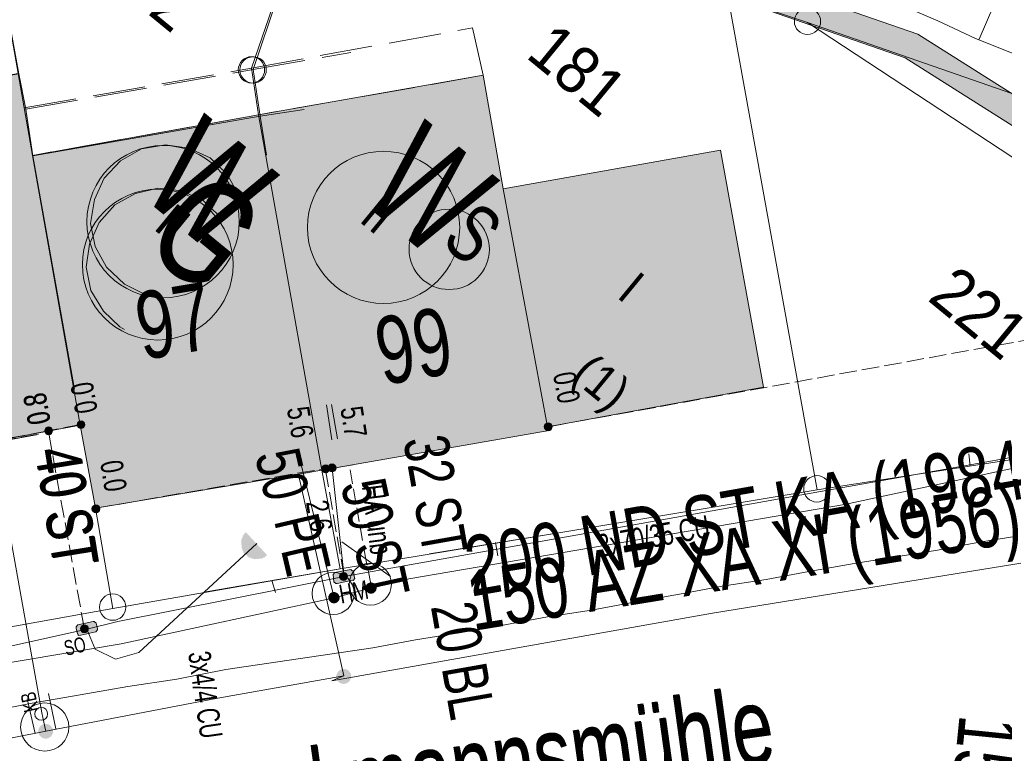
# Model space of a CAD drawing. Header units: metres. Extents: x -740 to 758, y -633 to 854.
# Tile 582 of 656: x 212 to 235, y -288 to -271. Entities that reach past the tile are written whole.
import ezdxf

# ---------------------------------------------------------------- set-up
doc = ezdxf.new("R2010")
doc.units = ezdxf.units.M
doc.header["$MEASUREMENT"] = 0
for name, pattern in [('1248_416', [1.664, 1.248, -0.416]), ('333_125', [0.4576, 0.3328, -0.1248]), ('416_125', [0.5408, 0.416, -0.1248])]:
    doc.linetypes.add(name, pattern=pattern)
for name, color, linetype in [('Gas.LOVION', 7, 'Continuous'), ('Gis.LOVION', 7, 'Continuous'), ('Grundkarte.LOVION', 7, 'Continuous'), ('Grundkarte_Text.LOVION', 7, 'Continuous'), ('Strom.LOVION', 7, 'Continuous'), ('StromBemass.LOVION', 7, 'Continuous'), ('Wasser.LOVION', 7, 'Continuous')]:
    doc.layers.add(name, color=color, linetype=linetype)
doc.styles.add('ERSTELLTER_STIL_1', font='arial.ttf')

msp = doc.modelspace()

# ---------------------------------------------------------------- hatches: boundary and pattern name
at = {"layer": 'Gas.LOVION', "linetype": 'Continuous', "lineweight": 13}
for points in [[(217.987, -281.504), (218.723, -281.329), (218.644, -280.967), (217.907, -281.143)], [(219.554, -286.306), (219.567, -286.288), (219.577, -286.269), (219.585, -286.248), (219.591, -286.227), (219.593, -286.205), (219.593, -286.183), (219.59, -286.161), (219.585, -286.14), (219.577, -286.119), (219.566, -286.1), (219.553, -286.082), (219.538, -286.066), (219.521, -286.052), (219.502, -286.04), (219.482, -286.031), (219.461, -286.024), (219.44, -286.02), (219.418, -286.019), (219.396, -286.02), (219.374, -286.024), (219.353, -286.031), (219.333, -286.041), (219.314, -286.053), (219.297, -286.067), (219.282, -286.083), (219.27, -286.101), (219.259, -286.12), (219.251, -286.141), (219.246, -286.162), (219.243, -286.184), (219.243, -286.206), (219.246, -286.228), (219.251, -286.249), (219.259, -286.27), (219.27, -286.289), (219.283, -286.307), (219.298, -286.323), (219.315, -286.337), (219.334, -286.349), (219.354, -286.358), (219.375, -286.365), (219.397, -286.369), (219.419, -286.37), (219.441, -286.369), (219.462, -286.364), (219.483, -286.357), (219.503, -286.348), (219.522, -286.336), (219.539, -286.322)], [(219.556, -286.302), (219.569, -286.284), (219.579, -286.265), (219.587, -286.244), (219.593, -286.223), (219.596, -286.201), (219.596, -286.179), (219.593, -286.157), (219.587, -286.135), (219.579, -286.115), (219.568, -286.096), (219.555, -286.078), (219.54, -286.062), (219.523, -286.048), (219.504, -286.036), (219.484, -286.027), (219.463, -286.02), (219.442, -286.016), (219.42, -286.015), (219.398, -286.016), (219.376, -286.02), (219.355, -286.027), (219.335, -286.037), (219.316, -286.049), (219.3, -286.063), (219.284, -286.079), (219.272, -286.097), (219.261, -286.116), (219.253, -286.137), (219.248, -286.158), (219.245, -286.18), (219.245, -286.202), (219.248, -286.224), (219.253, -286.245), (219.261, -286.266), (219.272, -286.285), (219.285, -286.303), (219.3, -286.319), (219.317, -286.333), (219.336, -286.345), (219.356, -286.354), (219.377, -286.361), (219.399, -286.365), (219.421, -286.366), (219.443, -286.365), (219.464, -286.36), (219.485, -286.353), (219.505, -286.344), (219.524, -286.332), (219.541, -286.318)], [(212.466, -287.609), (212.479, -287.591), (212.489, -287.571), (212.497, -287.551), (212.503, -287.529), (212.505, -287.508), (212.505, -287.486), (212.502, -287.464), (212.497, -287.442), (212.489, -287.422), (212.478, -287.403), (212.465, -287.385), (212.45, -287.369), (212.433, -287.355), (212.414, -287.343), (212.394, -287.334), (212.373, -287.327), (212.352, -287.323), (212.33, -287.322), (212.308, -287.323), (212.286, -287.327), (212.265, -287.334), (212.245, -287.344), (212.227, -287.356), (212.21, -287.37), (212.195, -287.386), (212.182, -287.404), (212.171, -287.423), (212.163, -287.443), (212.158, -287.465), (212.155, -287.487), (212.155, -287.509), (212.158, -287.531), (212.164, -287.552), (212.172, -287.572), (212.182, -287.592), (212.195, -287.609), (212.211, -287.625), (212.228, -287.639), (212.246, -287.651), (212.266, -287.66), (212.287, -287.667), (212.309, -287.671), (212.331, -287.673), (212.353, -287.671), (212.374, -287.667), (212.395, -287.66), (212.415, -287.651), (212.434, -287.639), (212.451, -287.625)], [(212.466, -287.609), (212.479, -287.591), (212.489, -287.571), (212.498, -287.551), (212.503, -287.53), (212.506, -287.508), (212.506, -287.486), (212.503, -287.464), (212.497, -287.443), (212.489, -287.422), (212.478, -287.403), (212.465, -287.385), (212.45, -287.369), (212.433, -287.355), (212.415, -287.343), (212.395, -287.334), (212.374, -287.327), (212.352, -287.323), (212.33, -287.322), (212.308, -287.323), (212.286, -287.328), (212.266, -287.335), (212.246, -287.344), (212.227, -287.356), (212.21, -287.37), (212.195, -287.386), (212.182, -287.404), (212.172, -287.423), (212.164, -287.444), (212.158, -287.465), (212.156, -287.487), (212.156, -287.509), (212.159, -287.531), (212.164, -287.552), (212.172, -287.572), (212.183, -287.592), (212.196, -287.609), (212.211, -287.625), (212.228, -287.639), (212.247, -287.651), (212.267, -287.66), (212.288, -287.667), (212.309, -287.671), (212.331, -287.673), (212.353, -287.671), (212.375, -287.667), (212.396, -287.66), (212.416, -287.651), (212.434, -287.639), (212.451, -287.625)]]:
    msp.add_hatch(color=7, dxfattribs=at).paths.add_polyline_path(points)
at = {"layer": 'Grundkarte.LOVION', "linetype": 'Continuous', "lineweight": 18}
for color, points in [(254, [(214.841, -264.596), (214.419, -265.11), (232.774, -271.473), (241.376, -276.927), (253.607, -278.687), (253.72, -278.026), (241.58, -276.286), (233.074, -270.911)]), (9, [(206.251, -272.774), (207.757, -281.228), (212.115, -280.447), (213.013, -279.355), (212.027, -273.806), (211.859, -272.699), (211.689, -271.859)]), (9, [(208.396, -272.437), (206.574, -274.655), (207.748, -281.22), (213.147, -280.219), (211.817, -272.665), (211.679, -271.851)]), (9, [(222.737, -271.892), (217.39, -272.829), (218.896, -281.283), (224.302, -280.34), (224.264, -280.255), (223.208, -274.595)]), (9, [(217.582, -273.795), (218.48, -272.702), (217.432, -272.864)]), (9, [(212.017, -273.798), (213.147, -280.219), (213.517, -282.193), (218.896, -281.283), (217.39, -272.829)]), (9, [(212.027, -273.806), (213.013, -279.355), (217.582, -273.795), (217.432, -272.864)]), (254, [(223.208, -274.595), (224.264, -280.255), (229.403, -279.31), (228.379, -273.676)])]:
    msp.add_hatch(color=color, dxfattribs=at).paths.add_polyline_path(points)
at = {"layer": 'Strom.LOVION', "linetype": 'Continuous', "lineweight": 13}
for points in [[(218.617, -281.295), (219.655, -281.179), (219.618, -280.961), (218.581, -281.077)], [(217.602, -283.315), (217.09, -282.76), (217.011, -282.856), (217.014, -282.885), (216.987, -282.917), (216.99, -282.947), (216.977, -282.963), (216.997, -283.168), (217.013, -283.181), (217.016, -283.21), (217.032, -283.223), (217.035, -283.253), (217.179, -283.372), (217.209, -283.369), (217.241, -283.395), (217.27, -283.392), (217.286, -283.405), (217.491, -283.385), (217.504, -283.369), (217.534, -283.366), (217.573, -283.318)], [(219.263, -283.981), (219.625, -283.901), (219.641, -283.914), (219.681, -283.866), (219.678, -283.837), (219.65, -283.706), (219.648, -283.677), (219.618, -283.68), (219.586, -283.653), (219.208, -283.72), (219.169, -283.768), (219.186, -283.944), (219.234, -283.983)], [(213.162, -285.213), (213.524, -285.133), (213.564, -285.085), (213.561, -285.055), (213.533, -284.925), (213.485, -284.885), (213.456, -284.888), (213.094, -284.968), (213.055, -285.016), (213.057, -285.045), (213.085, -285.176), (213.101, -285.189), (213.104, -285.218)]]:
    msp.add_hatch(color=7, dxfattribs=at).paths.add_polyline_path(points)
at = {"layer": 'StromBemass.LOVION', "linetype": 'Continuous', "lineweight": 13}
for points in [[(212.472, -280.407), (212.478, -280.397), (212.484, -280.387), (212.488, -280.376), (212.491, -280.365), (212.493, -280.353), (212.493, -280.341), (212.491, -280.33), (212.488, -280.319), (212.484, -280.308), (212.478, -280.297), (212.471, -280.288), (212.463, -280.28), (212.454, -280.272), (212.444, -280.266), (212.434, -280.261), (212.423, -280.257), (212.411, -280.255), (212.4, -280.255), (212.388, -280.255), (212.376, -280.258), (212.365, -280.261), (212.355, -280.266), (212.345, -280.273), (212.336, -280.28), (212.328, -280.289), (212.321, -280.298), (212.316, -280.308), (212.311, -280.319), (212.309, -280.33), (212.307, -280.342), (212.307, -280.354), (212.309, -280.365), (212.312, -280.377), (212.316, -280.387), (212.322, -280.398), (212.328, -280.407), (212.336, -280.415), (212.345, -280.423), (212.355, -280.429), (212.366, -280.434), (212.377, -280.438), (212.388, -280.44), (212.4, -280.44), (212.412, -280.44), (212.423, -280.437), (212.434, -280.434), (212.445, -280.429), (212.455, -280.423), (212.464, -280.415)], [(213.241, -280.264), (213.247, -280.255), (213.253, -280.244), (213.257, -280.234), (213.26, -280.223), (213.261, -280.211), (213.261, -280.2), (213.26, -280.188), (213.257, -280.177), (213.253, -280.166), (213.247, -280.156), (213.24, -280.147), (213.232, -280.139), (213.223, -280.131), (213.214, -280.125), (213.203, -280.12), (213.192, -280.117), (213.181, -280.115), (213.169, -280.114), (213.158, -280.115), (213.147, -280.117), (213.136, -280.12), (213.125, -280.125), (213.116, -280.132), (213.107, -280.139), (213.099, -280.147), (213.092, -280.157), (213.087, -280.167), (213.082, -280.178), (213.08, -280.189), (213.078, -280.2), (213.078, -280.212), (213.08, -280.223), (213.083, -280.234), (213.087, -280.245), (213.092, -280.255), (213.099, -280.264), (213.107, -280.273), (213.116, -280.28), (213.126, -280.286), (213.136, -280.291), (213.147, -280.295), (213.159, -280.297), (213.17, -280.297), (213.182, -280.297), (213.193, -280.294), (213.204, -280.291), (213.214, -280.286), (213.224, -280.28), (213.233, -280.272)], [(224.355, -280.312), (224.362, -280.302), (224.368, -280.292), (224.372, -280.28), (224.375, -280.269), (224.377, -280.257), (224.377, -280.245), (224.375, -280.233), (224.372, -280.222), (224.368, -280.211), (224.362, -280.201), (224.355, -280.191), (224.347, -280.182), (224.337, -280.175), (224.327, -280.168), (224.317, -280.163), (224.305, -280.16), (224.294, -280.158), (224.282, -280.157), (224.27, -280.158), (224.258, -280.16), (224.247, -280.164), (224.236, -280.169), (224.226, -280.175), (224.217, -280.183), (224.209, -280.191), (224.202, -280.201), (224.196, -280.211), (224.192, -280.223), (224.189, -280.234), (224.188, -280.246), (224.188, -280.258), (224.189, -280.27), (224.192, -280.281), (224.197, -280.292), (224.202, -280.302), (224.209, -280.312), (224.218, -280.321), (224.227, -280.328), (224.237, -280.335), (224.248, -280.34), (224.259, -280.343), (224.271, -280.345), (224.282, -280.346), (224.294, -280.345), (224.306, -280.343), (224.317, -280.339), (224.328, -280.334), (224.338, -280.328), (224.347, -280.32)], [(219.058, -281.315), (219.065, -281.305), (219.071, -281.295), (219.075, -281.284), (219.078, -281.273), (219.079, -281.261), (219.079, -281.249), (219.078, -281.238), (219.075, -281.226), (219.07, -281.215), (219.065, -281.205), (219.058, -281.196), (219.05, -281.187), (219.041, -281.18), (219.031, -281.174), (219.02, -281.169), (219.009, -281.165), (218.998, -281.163), (218.986, -281.162), (218.974, -281.163), (218.963, -281.165), (218.952, -281.169), (218.941, -281.174), (218.931, -281.18), (218.922, -281.188), (218.914, -281.196), (218.907, -281.206), (218.902, -281.216), (218.898, -281.227), (218.895, -281.238), (218.893, -281.25), (218.893, -281.262), (218.895, -281.273), (218.898, -281.284), (218.902, -281.295), (218.908, -281.306), (218.915, -281.315), (218.923, -281.323), (218.932, -281.331), (218.942, -281.337), (218.952, -281.342), (218.963, -281.346), (218.975, -281.348), (218.987, -281.349), (218.998, -281.348), (219.01, -281.346), (219.021, -281.342), (219.031, -281.337), (219.041, -281.331), (219.05, -281.323)], [(219.214, -281.293), (219.221, -281.284), (219.226, -281.273), (219.231, -281.262), (219.234, -281.251), (219.235, -281.239), (219.235, -281.227), (219.233, -281.215), (219.23, -281.204), (219.226, -281.193), (219.22, -281.182), (219.213, -281.173), (219.205, -281.164), (219.196, -281.157), (219.186, -281.15), (219.175, -281.145), (219.164, -281.142), (219.152, -281.139), (219.14, -281.139), (219.128, -281.14), (219.117, -281.142), (219.105, -281.145), (219.095, -281.151), (219.085, -281.157), (219.076, -281.165), (219.068, -281.173), (219.061, -281.183), (219.055, -281.193), (219.051, -281.204), (219.048, -281.216), (219.046, -281.228), (219.046, -281.24), (219.048, -281.251), (219.051, -281.263), (219.055, -281.274), (219.061, -281.284), (219.068, -281.294), (219.076, -281.302), (219.085, -281.31), (219.095, -281.316), (219.106, -281.321), (219.117, -281.325), (219.129, -281.327), (219.141, -281.328), (219.153, -281.327), (219.164, -281.325), (219.176, -281.321), (219.186, -281.316), (219.196, -281.31), (219.206, -281.302)], [(213.597, -282.264), (213.604, -282.255), (213.61, -282.244), (213.614, -282.233), (213.617, -282.222), (213.619, -282.21), (213.619, -282.198), (213.617, -282.187), (213.614, -282.175), (213.61, -282.164), (213.604, -282.154), (213.597, -282.144), (213.589, -282.136), (213.58, -282.128), (213.57, -282.122), (213.559, -282.117), (213.548, -282.113), (213.536, -282.111), (213.524, -282.111), (213.513, -282.111), (213.501, -282.114), (213.49, -282.117), (213.479, -282.122), (213.469, -282.129), (213.46, -282.136), (213.452, -282.145), (213.445, -282.154), (213.439, -282.165), (213.435, -282.176), (213.432, -282.187), (213.431, -282.199), (213.431, -282.211), (213.432, -282.223), (213.435, -282.234), (213.44, -282.245), (213.445, -282.255), (213.452, -282.265), (213.461, -282.273), (213.47, -282.281), (213.48, -282.287), (213.49, -282.292), (213.502, -282.296), (213.513, -282.298), (213.525, -282.299), (213.537, -282.298), (213.548, -282.296), (213.56, -282.292), (213.57, -282.287), (213.58, -282.281), (213.589, -282.273)], [(219.485, -283.873), (219.492, -283.863), (219.498, -283.853), (219.502, -283.842), (219.505, -283.831), (219.506, -283.819), (219.506, -283.808), (219.505, -283.796), (219.502, -283.785), (219.498, -283.774), (219.492, -283.764), (219.485, -283.754), (219.477, -283.746), (219.468, -283.738), (219.458, -283.732), (219.448, -283.727), (219.436, -283.724), (219.425, -283.721), (219.413, -283.721), (219.402, -283.722), (219.39, -283.724), (219.379, -283.727), (219.368, -283.732), (219.359, -283.739), (219.35, -283.746), (219.342, -283.755), (219.335, -283.764), (219.329, -283.775), (219.325, -283.785), (219.322, -283.797), (219.321, -283.808), (219.321, -283.82), (219.322, -283.832), (219.325, -283.843), (219.329, -283.854), (219.335, -283.864), (219.342, -283.873), (219.35, -283.882), (219.359, -283.889), (219.369, -283.896), (219.38, -283.901), (219.391, -283.904), (219.402, -283.906), (219.414, -283.907), (219.426, -283.906), (219.437, -283.904), (219.448, -283.9), (219.459, -283.895), (219.469, -283.889), (219.477, -283.882)], [(213.323, -285.119), (213.33, -285.11), (213.336, -285.099), (213.34, -285.088), (213.343, -285.077), (213.345, -285.065), (213.345, -285.053), (213.343, -285.041), (213.34, -285.03), (213.336, -285.019), (213.33, -285.009), (213.323, -284.999), (213.315, -284.99), (213.306, -284.983), (213.296, -284.977), (213.285, -284.972), (213.274, -284.968), (213.262, -284.966), (213.25, -284.965), (213.238, -284.966), (213.227, -284.968), (213.216, -284.972), (213.205, -284.977), (213.195, -284.983), (213.186, -284.991), (213.178, -284.999), (213.171, -285.009), (213.165, -285.019), (213.161, -285.03), (213.158, -285.042), (213.156, -285.054), (213.156, -285.066), (213.158, -285.077), (213.161, -285.089), (213.165, -285.1), (213.171, -285.11), (213.178, -285.12), (213.186, -285.128), (213.195, -285.136), (213.205, -285.142), (213.216, -285.147), (213.227, -285.151), (213.239, -285.153), (213.251, -285.154), (213.263, -285.153), (213.274, -285.151), (213.285, -285.147), (213.296, -285.142), (213.306, -285.135), (213.315, -285.128)]]:
    msp.add_hatch(color=7, dxfattribs=at).paths.add_polyline_path(points)
at = {"layer": 'Wasser.LOVION', "linetype": 'Continuous', "lineweight": 13}
for points in [[(218.052, -281.262), (218.772, -281.073), (218.679, -280.727), (217.956, -280.887)], [(219.189, -281.254), (219.928, -281.108), (219.849, -280.746), (219.123, -280.876)], [(220.17, -284.175), (220.18, -284.162), (220.188, -284.147), (220.194, -284.131), (220.198, -284.115), (220.2, -284.099), (220.2, -284.082), (220.198, -284.065), (220.194, -284.049), (220.188, -284.033), (220.18, -284.019), (220.17, -284.005), (220.158, -283.993), (220.145, -283.983), (220.131, -283.974), (220.116, -283.967), (220.1, -283.961), (220.084, -283.958), (220.067, -283.957), (220.05, -283.958), (220.034, -283.962), (220.018, -283.967), (220.003, -283.974), (219.989, -283.983), (219.976, -283.994), (219.964, -284.006), (219.955, -284.02), (219.947, -284.034), (219.941, -284.05), (219.936, -284.066), (219.934, -284.083), (219.934, -284.099), (219.937, -284.116), (219.941, -284.132), (219.947, -284.148), (219.955, -284.162), (219.965, -284.176), (219.976, -284.188), (219.989, -284.199), (220.004, -284.208), (220.019, -284.215), (220.035, -284.22), (220.051, -284.223), (220.068, -284.224), (220.084, -284.223), (220.101, -284.219), (220.117, -284.214), (220.132, -284.207), (220.146, -284.198), (220.159, -284.187)], [(220.17, -284.175), (220.18, -284.162), (220.188, -284.147), (220.194, -284.131), (220.198, -284.115), (220.2, -284.099), (220.2, -284.082), (220.198, -284.065), (220.194, -284.049), (220.188, -284.033), (220.18, -284.019), (220.17, -284.005), (220.158, -283.993), (220.145, -283.983), (220.131, -283.974), (220.116, -283.967), (220.1, -283.961), (220.084, -283.958), (220.067, -283.957), (220.05, -283.958), (220.034, -283.962), (220.018, -283.967), (220.003, -283.974), (219.989, -283.983), (219.976, -283.994), (219.964, -284.006), (219.955, -284.02), (219.947, -284.034), (219.941, -284.05), (219.936, -284.066), (219.934, -284.083), (219.934, -284.099), (219.937, -284.116), (219.941, -284.132), (219.947, -284.148), (219.955, -284.162), (219.965, -284.176), (219.976, -284.188), (219.989, -284.199), (220.004, -284.208), (220.019, -284.215), (220.035, -284.22), (220.051, -284.223), (220.068, -284.224), (220.084, -284.223), (220.101, -284.219), (220.117, -284.214), (220.132, -284.207), (220.146, -284.198), (220.159, -284.187)], [(219.286, -284.401), (219.296, -284.388), (219.304, -284.373), (219.31, -284.358), (219.314, -284.342), (219.316, -284.325), (219.316, -284.309), (219.314, -284.292), (219.31, -284.276), (219.304, -284.26), (219.296, -284.246), (219.286, -284.232), (219.274, -284.22), (219.261, -284.21), (219.247, -284.201), (219.232, -284.194), (219.216, -284.189), (219.2, -284.186), (219.183, -284.185), (219.167, -284.186), (219.15, -284.189), (219.135, -284.194), (219.12, -284.201), (219.106, -284.21), (219.093, -284.221), (219.081, -284.233), (219.072, -284.247), (219.064, -284.261), (219.058, -284.277), (219.053, -284.293), (219.051, -284.309), (219.051, -284.326), (219.054, -284.343), (219.058, -284.359), (219.064, -284.374), (219.072, -284.389), (219.082, -284.402), (219.093, -284.414), (219.106, -284.425), (219.12, -284.434), (219.135, -284.441), (219.151, -284.446), (219.168, -284.449), (219.184, -284.45), (219.201, -284.449), (219.217, -284.446), (219.233, -284.44), (219.248, -284.433), (219.262, -284.424), (219.275, -284.414)], [(219.29, -284.405), (219.3, -284.391), (219.308, -284.377), (219.314, -284.361), (219.318, -284.345), (219.32, -284.328), (219.32, -284.311), (219.318, -284.295), (219.313, -284.279), (219.307, -284.263), (219.299, -284.248), (219.289, -284.235), (219.278, -284.223), (219.265, -284.212), (219.251, -284.203), (219.235, -284.196), (219.22, -284.191), (219.203, -284.188), (219.186, -284.187), (219.17, -284.188), (219.153, -284.191), (219.137, -284.196), (219.122, -284.204), (219.108, -284.213), (219.095, -284.223), (219.084, -284.236), (219.074, -284.249), (219.066, -284.264), (219.06, -284.279), (219.056, -284.296), (219.054, -284.312), (219.054, -284.329), (219.056, -284.346), (219.06, -284.362), (219.066, -284.377), (219.074, -284.392), (219.084, -284.406), (219.096, -284.418), (219.109, -284.428), (219.123, -284.437), (219.138, -284.444), (219.154, -284.45), (219.17, -284.453), (219.187, -284.454), (219.204, -284.453), (219.22, -284.449), (219.236, -284.444), (219.251, -284.437), (219.266, -284.428), (219.278, -284.417)]]:
    msp.add_hatch(color=7, dxfattribs=at).paths.add_polyline_path(points)

# ---------------------------------------------------------------- linework, layer by layer
at = {"layer": 'Gas.LOVION', "color": 5, "linetype": 'Continuous', "lineweight": 18}
for points in [[(214.204, -277.938), (214.094, -277.874), (213.703, -277.499), (213.404, -277.011), (213.291, -276.46), (213.37, -275.906), (213.601, -275.396), (213.974, -274.975), (214.464, -274.705), (214.999, -274.579), (215.567, -274.642), (216.077, -274.873), (216.436, -275.222)], [(212.336, -287.495), (212.312, -287.394), (212.235, -287.062), (211.091, -280.656)], [(219.42, -286.182), (218.349, -281.425)], [(236.663, -318.205), (238.808, -310.517), (241.882, -299.178), (243.629, -294.529), (245.619, -287.98), (245.67, -287.591), (245.449, -287.598), (244.42, -287.506), (238.31, -283.049), (228.185, -284.69), (219.135, -286.298), (219.42, -286.182), (216.427, -286.711), (212.336, -287.495), (208.48, -288.256), (204.668, -288.866), (192.475, -292.792)]]:
    msp.add_lwpolyline(points, dxfattribs=at)
at = {"layer": 'Gas.LOVION', "color": 251, "linetype": 'Continuous', "lineweight": 13}
for points in [[(212.397, -286.603), (212.568, -287.443)], [(211.892, -286.726), (212.076, -287.55)]]:
    msp.add_lwpolyline(points, dxfattribs=at)
at = {"layer": 'Gas.LOVION', "color": 5, "linetype": 'Continuous', "lineweight": 18}
msp.add_circle((214.996, -276.396), 1.793, dxfattribs=at)
at = {"layer": 'Gas.LOVION', "color": 7, "linetype": 'Continuous', "lineweight": 13}
msp.add_circle((212.308, -287.398), 0.573, dxfattribs=at)
at = {"layer": 'Gas.LOVION', "color": 251, "linetype": 'Continuous', "lineweight": 13}
msp.add_circle((212.224, -287.084), 0.153, dxfattribs=at)
at = {"layer": 'Grundkarte.LOVION', "color": 7, "linetype": 'Continuous', "lineweight": 13}
for points in [[(234.534, -271.035), (238.918, -260.853)], [(217.535, -261.318), (218.514, -261.961), (220.221, -263.094), (221.607, -263.964), (222.805, -264.733), (223.875, -265.397), (224.881, -266.008), (225.822, -266.566), (226.731, -267.098), (227.608, -267.604), (228.453, -268.082), (230.195, -268.976), (232.713, -270.237), (233.546, -270.599), (234.444, -271.014), (235.336, -271.37)], [(214.841, -264.596), (233.074, -270.911), (241.58, -276.286), (253.72, -278.026), (253.607, -278.687), (241.376, -276.927), (232.774, -271.473), (214.419, -265.11)]]:
    msp.add_lwpolyline(points, dxfattribs=at)
at = {"layer": 'Grundkarte.LOVION', "color": 8, "linetype": 'Continuous', "lineweight": 18}
for points in [[(208.417, -284.947), (207.757, -281.228), (206.251, -272.774), (206.084, -271.668), (203.166, -264.8), (209.164, -263.268), (210.205, -263.639), (211.489, -270.725), (211.689, -271.859), (211.859, -272.699), (212.027, -273.806), (213.013, -279.355)], [(213.013, -279.355), (212.027, -273.806), (211.859, -272.699), (211.689, -271.859), (211.489, -270.725), (210.205, -263.639), (213.2, -264.647), (218.982, -266.653), (217.265, -271.757), (217.432, -272.864), (217.582, -273.795)], [(214.419, -265.11), (218.972, -266.645), (217.223, -271.722), (217.39, -272.829), (218.896, -281.283), (219.333, -283.634), (213.928, -284.576), (213.517, -282.193), (213.147, -280.219), (211.817, -272.665), (211.679, -271.851), (211.479, -270.717), (211.17, -269.063), (211.479, -270.717), (211.679, -271.851), (211.817, -272.665), (213.147, -280.219), (213.517, -282.193), (213.928, -284.576), (208.496, -285.551), (207.748, -281.22), (206.574, -274.655)], [(296.5, -265.153), (271.615, -273.025), (265.162, -275.045), (253.607, -278.687), (230.446, -270.636), (228.551, -269.994), (218.972, -266.645), (214.419, -265.11)], [(217.582, -273.795), (217.432, -272.864), (217.265, -271.757), (218.982, -266.653), (222.442, -267.881)], [(212.115, -280.447), (207.757, -281.228), (206.251, -272.774), (211.689, -271.859), (211.859, -272.699), (212.027, -273.806), (213.013, -279.355)], [(208.396, -272.437), (211.679, -271.851), (211.817, -272.665), (213.147, -280.219), (207.748, -281.22), (206.574, -274.655)], [(217.582, -273.795), (217.432, -272.864), (218.48, -272.702)], [(213.013, -279.355), (212.027, -273.806), (217.432, -272.864), (217.582, -273.795)], [(244.218, -279.693), (240.924, -280.163), (230.676, -281.756)], [(197.08, -288.499), (198.802, -287.976), (199.35, -287.834), (200.498, -287.485), (202.455, -286.939), (202.976, -286.829), (203.954, -286.556), (204.475, -286.446), (204.964, -286.31), (205.486, -286.2), (205.975, -286.063), (207.017, -285.843), (207.512, -285.765), (208.001, -285.628), (208.496, -285.551), (213.928, -284.576), (219.333, -283.634), (224.627, -282.762), (230.676, -281.756), (240.924, -280.163)], [(208.496, -285.551), (213.928, -284.576), (219.333, -283.634), (224.627, -282.762), (230.676, -281.756), (240.924, -280.163)], [(234.287, -280.901), (234.316, -281.194)], [(235.424, -282.859), (234.493, -283.009), (233.536, -283.191), (232.605, -283.341), (231.556, -283.503), (230.482, -283.697), (229.466, -283.885), (228.417, -284.046), (227.401, -284.234), (226.327, -284.428), (225.311, -284.616), (224.262, -284.777), (223.246, -284.965), (222.172, -285.159), (221.124, -285.321), (220.107, -285.509), (216.612, -286.028), (215.452, -286.26), (214.287, -286.433), (213.153, -286.632), (211.962, -286.837), (210.802, -287.069)], [(224.627, -282.762), (219.333, -283.634)], [(224.627, -282.762), (221.456, -283.279)], [(224.48, -283.072), (224.451, -282.779)], [(223.086, -283.326), (223.025, -283.007)], [(219.333, -283.634), (216.136, -284.183)], [(217.792, -284.198), (217.705, -283.911)]]:
    msp.add_lwpolyline(points, dxfattribs=at)
at = {"layer": 'Grundkarte.LOVION', "color": 253, "linetype": 'Continuous', "lineweight": 18}
for points in [[(296.5, -265.153), (271.615, -273.025), (265.162, -275.045), (253.607, -278.687), (251.343, -279.411), (250.421, -279.353), (249.244, -279.409), (246.15, -279.505), (244.218, -279.693), (230.446, -270.636), (228.551, -269.994), (218.972, -266.645), (214.419, -265.11)], [(214.419, -265.11), (218.972, -266.645), (228.551, -269.994), (230.446, -270.636), (244.218, -279.693)], [(296.5, -265.153), (271.615, -273.025), (265.162, -275.045), (253.607, -278.687), (251.343, -279.411), (250.421, -279.353), (249.244, -279.409), (246.15, -279.505), (244.218, -279.693), (230.446, -270.636), (228.551, -269.994), (218.972, -266.645), (214.419, -265.11)], [(240.924, -280.163), (230.676, -281.756), (224.627, -282.762), (219.333, -283.634), (213.928, -284.576), (208.496, -285.551), (208.001, -285.628), (207.512, -285.765), (207.017, -285.843), (205.975, -286.063), (205.486, -286.2), (204.964, -286.31), (204.475, -286.446), (203.954, -286.556), (202.976, -286.829), (202.455, -286.939), (200.498, -287.485), (199.35, -287.834), (198.802, -287.976), (197.08, -288.499)]]:
    msp.add_lwpolyline(points, dxfattribs=at)
at = {"layer": 'Grundkarte.LOVION', "color": 8, "linetype": 'Continuous', "lineweight": 18}
for points in [[(218.972, -266.645), (228.551, -269.994), (230.676, -281.756), (224.627, -282.762), (219.333, -283.634), (218.896, -281.283), (217.39, -272.829), (217.223, -271.722)], [(240.924, -280.163), (230.676, -281.756), (228.551, -269.994), (230.446, -270.636), (244.218, -279.693)], [(244.218, -279.693), (230.446, -270.636), (253.607, -278.687), (251.343, -279.411), (250.421, -279.353), (249.244, -279.409), (246.15, -279.505)], [(222.737, -271.892), (223.208, -274.595), (224.264, -280.255), (224.302, -280.34), (218.896, -281.283), (217.39, -272.829)], [(212.017, -273.798), (217.39, -272.829), (218.896, -281.283), (213.517, -282.193), (213.147, -280.219)], [(223.208, -274.595), (228.379, -273.676), (229.403, -279.31), (224.264, -280.255)]]:
    msp.add_lwpolyline(points, close=True, dxfattribs=at)
at = {"layer": 'Grundkarte.LOVION', "color": 8, "linetype": '1248_416', "lineweight": 18}
for points in [[(222.737, -271.892), (217.39, -272.829), (217.223, -271.722), (222.479, -270.765)], [(217.39, -272.829), (212.017, -273.798), (211.817, -272.665), (217.223, -271.722)], [(217.432, -272.864), (212.027, -273.806), (211.859, -272.699), (217.265, -271.757)]]:
    msp.add_lwpolyline(points, close=True, dxfattribs=at)
msp.add_lwpolyline([(218.48, -272.702), (217.432, -272.864), (217.265, -271.757), (219.59, -271.352)], dxfattribs=at)
at = {"layer": 'Grundkarte.LOVION', "color": 9, "linetype": 'Continuous', "lineweight": 18}
for centre, radius in [((230.448, -270.608), 0.312), ((217.224, -271.762), 0.313), ((217.263, -271.763), 0.313), ((230.671, -281.73), 0.314), ((213.924, -284.544), 0.314)]:
    msp.add_circle(centre, radius, dxfattribs=at)
at = {"layer": 'Strom.LOVION', "color": 150, "linetype": 'Continuous', "lineweight": 18}
for points in [[(270.786, -283.14), (257.165, -280.157), (250.329, -279.465), (245.382, -279.654), (241.197, -279.93), (219.425, -283.817), (214.047, -284.89), (213.311, -285.065), (208.596, -286.117), (208.553, -286.136), (202.988, -287.404), (202.675, -287.686), (202.505, -288.057), (206.787, -299.358), (206.019, -299.669)], [(213.311, -285.065), (213.506, -285.548), (213.987, -285.782), (214.547, -285.624), (217.353, -283.029)]]:
    msp.add_lwpolyline(points, dxfattribs=at)
at = {"layer": 'Strom.LOVION', "color": 5, "linetype": 'Continuous', "lineweight": 18}
msp.add_lwpolyline([(219.425, -283.817), (219.144, -281.244)], dxfattribs=at)
at = {"layer": 'Strom.LOVION', "color": 7, "linetype": 'Continuous', "lineweight": 13}
for points in [[(219.263, -283.981), (219.234, -283.983), (219.186, -283.944), (219.169, -283.768), (219.208, -283.72), (219.586, -283.653), (219.618, -283.68), (219.648, -283.677), (219.65, -283.706), (219.678, -283.837), (219.681, -283.866), (219.641, -283.914), (219.625, -283.901)], [(213.162, -285.213), (213.104, -285.218), (213.101, -285.189), (213.085, -285.176), (213.057, -285.045), (213.055, -285.016), (213.094, -284.968), (213.456, -284.888), (213.485, -284.885), (213.533, -284.925), (213.561, -285.055), (213.564, -285.085), (213.524, -285.133)]]:
    msp.add_lwpolyline(points, close=True, dxfattribs=at)
at = {"layer": 'Strom.LOVION', "color": 1, "linetype": 'Continuous', "lineweight": 18}
msp.add_circle((221.927, -276.032), 0.956, dxfattribs=at)
at = {"layer": 'StromBemass.LOVION', "color": 7, "linetype": '416_125', "lineweight": 13}
for points in [[(224.293, -280.252), (240.715, -277.272), (241.197, -279.93)], [(213.16, -280.203), (212.392, -280.352), (207.66, -281.228)], [(212.157, -280.428), (207.67, -281.237), (208.367, -285.04)], [(213.252, -285.071), (212.392, -280.352)], [(213.517, -282.193), (218.981, -281.245), (219.144, -281.244)], [(219.425, -283.817), (218.981, -281.245)]]:
    msp.add_lwpolyline(points, dxfattribs=at)
at = {"layer": 'StromBemass.LOVION', "color": 7, "linetype": 'Continuous', "lineweight": 13}
for points in [[(219.011, -279.734), (219.136, -280.564)], [(219.128, -279.723), (219.267, -280.537)]]:
    msp.add_lwpolyline(points, dxfattribs=at)
for centre, radius in [((212.4, -280.348), 0.0929), ((213.17, -280.206), 0.0917), ((224.282, -280.252), 0.0947), ((218.986, -281.255), 0.0932), ((219.141, -281.233), 0.0946), ((213.525, -282.205), 0.0941), ((219.414, -283.814), 0.0931), ((213.25, -285.059), 0.0942)]:
    msp.add_circle(centre, radius, dxfattribs=at)
at = {"layer": 'Wasser.LOVION', "color": 94, "linetype": 'Continuous', "lineweight": 18}
msp.add_lwpolyline([(214.864, -277.134), (214.699, -277.106), (214.202, -276.859), (213.779, -276.457), (213.509, -275.966), (213.396, -275.416), (213.488, -274.845), (213.719, -274.335), (214.108, -273.928), (214.612, -273.642), (215.178, -273.542), (215.733, -273.621), (216.243, -273.852), (216.65, -274.24), (216.885, -274.676)], dxfattribs=at)
at = {"layer": 'Wasser.LOVION', "color": 150, "linetype": 'Continuous', "lineweight": 18}
for points in [[(236.238, -281.05), (231.331, -282.106), (220.967, -283.873), (220.087, -284.092), (220.058, -284.095), (219.194, -284.327), (214.128, -285.414), (208.938, -286.291), (208.518, -286.376), (206.378, -287.014), (202.395, -287.994), (197.295, -289.483), (192.944, -291.238)], [(219.194, -284.327), (219.169, -284.226), (218.414, -281.182)]]:
    msp.add_lwpolyline(points, dxfattribs=at)
at = {"layer": 'Wasser.LOVION', "color": 150, "linetype": '333_125', "lineweight": 18}
msp.add_lwpolyline([(220.058, -284.095), (220.063, -283.991), (219.947, -283.411), (219.551, -281.174)], dxfattribs=at)
at = {"layer": 'Wasser.LOVION', "color": 7, "linetype": 'Continuous', "lineweight": 13}
msp.add_lwpolyline([(220.533, -283.812), (219.374, -282.994)], dxfattribs=at)
at = {"layer": 'Wasser.LOVION', "color": 94, "linetype": 'Continuous', "lineweight": 18}
for centre in [(215.122, -275.374), (220.365, -275.51)]:
    msp.add_circle(centre, 1.811, dxfattribs=at)
at = {"layer": 'Wasser.LOVION', "color": 7, "linetype": 'Continuous', "lineweight": 13}
for centre, radius in [((220.051, -283.998), 0.5), ((219.167, -284.219), 0.501)]:
    msp.add_circle(centre, radius, dxfattribs=at)

# ---------------------------------------------------------------- texts
at = {"layer": 'Gas.LOVION', "color": 5, "linetype": 'Continuous', "lineweight": 18, "attachment_point": 7, "style": 'ERSTELLTER_STIL_1'}
for s, insert, char_height, rotation in [('{\\A1;\\W0.71562x;G}', (214.565, -275.977), 2.48983, 320.5838), ('{\\A1;\\W0.71562x;G}', (214.591, -275.999), 2.48985, 320.5841), ('{\\A1;\\W0.71559x;40 ST}', (212.049, -280.825), 1.06707, 279.2461), ('{\\A1;\\W0.71559x;40 ST}', (212.075, -280.847), 1.06707, 279.2461), ('{\\A1;\\W0.72103x;200 ND ST KA (1984)}', (222.53, -284.718), 1.42278, 10.0744), ('{\\A1;\\W0.71559x;50 ST}', (219.332, -281.63), 1.06709, 282.2459), ('{\\A1;\\W0.71559x;KB}', (212.172, -286.998), 0.35569, 102.2431)]:
    msp.add_mtext(s, dxfattribs=dict(at, insert=insert, char_height=char_height, rotation=rotation))
at = {"layer": 'Gis.LOVION', "color": 44, "linetype": 'Continuous', "lineweight": 18, "attachment_point": 7, "style": 'ERSTELLTER_STIL_1'}
for s, insert, char_height, rotation in [('{\\A1;\\W0.71562x;Stockmannsmühle}', (215.248, -290.214), 1.77842, 7.894), ('{\\A1;\\W0.71561x;Stockmannsmühle}', (215.261, -290.244), 1.77845, 7.8939)]:
    msp.add_mtext(s, dxfattribs=dict(at, insert=insert, char_height=char_height, rotation=rotation))
at = {"layer": 'Grundkarte_Text.LOVION', "color": 7, "linetype": 'Continuous', "lineweight": 13, "attachment_point": 7, "style": 'ERSTELLTER_STIL_1'}
for s, insert, char_height, rotation in [('{\\A1;\\W0.89448x;182}', (213.517, -269.436), 1.12434, 320.5841), ('{\\A1;\\W0.89448x;182}', (213.526, -269.444), 1.12434, 320.5841), ('{\\A1;\\W0.89448x;181}', (223.71, -271.46), 1.12434, 320.5841), ('{\\A1;\\W0.89451x;II}', (219.756, -275.352), 0.83072, 320.5836), ('{\\A1;\\W0.89460x;II}', (214.867, -275.535), 0.83072, 320.5836), ('{\\A1;\\W0.89445x;II}', (214.877, -275.543), 0.83074, 320.5848), ('{\\A1;\\W0.89450x;221}', (233.276, -277.227), 1.12432, 320.5834), ('{\\A1;\\W0.89454x;I}', (225.886, -277.16), 0.83074, 320.5848), ('{\\A1;\\W0.89452x;(1)}', (224.64, -279.293), 0.83072, 320.5836)]:
    msp.add_mtext(s, dxfattribs=dict(at, insert=insert, char_height=char_height, rotation=rotation))
at = {"layer": 'Grundkarte_Text.LOVION', "color": 8, "linetype": 'Continuous', "lineweight": 18, "attachment_point": 7, "style": 'ERSTELLTER_STIL_1'}
for s, insert, char_height, rotation in [('{\\A1;\\W0.71558x;97}', (214.634, -278.691), 1.60083, 9.4788), ('{\\A1;\\W0.71558x;99}', (220.347, -279.292), 1.60082, 10.0068)]:
    msp.add_mtext(s, dxfattribs=dict(at, insert=insert, char_height=char_height, rotation=rotation))
at = {"layer": 'Strom.LOVION', "color": 1, "linetype": 'Continuous', "lineweight": 18, "insert": (221.692, -275.904), "char_height": 1.37442, "attachment_point": 7, "rotation": 320.5841, "style": 'ERSTELLTER_STIL_1'}
msp.add_mtext('{\\A1;\\W0.71556x;S}', dxfattribs=at)
at = {"layer": 'Strom.LOVION', "color": 5, "linetype": 'Continuous', "lineweight": 18, "insert": (219.842, -281.669), "char_height": 0.53352, "attachment_point": 7, "rotation": 277.2459, "style": 'ERSTELLTER_STIL_1'}
msp.add_mtext('{\\A1;\\W0.67083x;HA unb }', dxfattribs=at)
at = {"layer": 'Strom.LOVION', "color": 150, "linetype": 'Continuous', "lineweight": 18, "attachment_point": 7, "style": 'ERSTELLTER_STIL_1'}
for s, insert, char_height, rotation in [('{\\A1;\\W0.67982x;3x70/35 CU }', (225.527, -283.359), 0.53354, 10.2418), ('{\\A1;\\W0.67088x;3x4/4 CU }', (215.708, -285.637), 0.53353, 278.2476)]:
    msp.add_mtext(s, dxfattribs=dict(at, insert=insert, char_height=char_height, rotation=rotation))
at = {"layer": 'Strom.LOVION', "color": 7, "linetype": 'Continuous', "lineweight": 13, "attachment_point": 7, "style": 'ERSTELLTER_STIL_1'}
for s, insert, char_height, rotation in [('{\\A1;\\W0.71556x;HM}', (219.355, -284.461), 0.44461, 10.2465), ('{\\A1;\\W0.71555x;SO}', (212.817, -285.709), 0.3557, 13.2432)]:
    msp.add_mtext(s, dxfattribs=dict(at, insert=insert, char_height=char_height, rotation=rotation))
at = {"layer": 'StromBemass.LOVION', "color": 7, "linetype": 'Continuous', "lineweight": 13, "attachment_point": 7, "style": 'ERSTELLTER_STIL_1'}
for s, insert, char_height, rotation in [('{\\A1;\\W0.71558x;0.0}', (224.385, -279.003), 0.53354, 280.2446), ('{\\A1;\\W0.71552x;0.0}', (213.579, -279.88), 0.53359, 100.2408), ('{\\A1;\\W0.71562x;0.8}', (212.452, -280.139), 0.53354, 100.2418), ('{\\A1;\\W0.71551x;0.8}', (212.462, -280.147), 0.5336, 100.2436), ('{\\A1;\\W0.71559x;5.6}', (218.057, -279.821), 0.53354, 279.2461), ('{\\A1;\\W0.71552x;5.7}', (219.328, -279.816), 0.53359, 279.2452), ('{\\A1;\\W0.71559x;0.0}', (213.616, -281.099), 0.53354, 279.2461), ('{\\A1;\\W0.71560x;2.6}', (218.511, -282.049), 0.53353, 279.2433)]:
    msp.add_mtext(s, dxfattribs=dict(at, insert=insert, char_height=char_height, rotation=rotation))
at = {"layer": 'Wasser.LOVION', "color": 94, "linetype": 'Continuous', "lineweight": 18, "attachment_point": 7, "style": 'ERSTELLTER_STIL_1'}
for s, insert, char_height, rotation in [('{\\A1;\\W0.71562x;W}', (214.509, -274.693), 2.48983, 320.5838), ('{\\A1;\\W0.71562x;W}', (214.519, -274.701), 2.4898, 320.5847), ('{\\A1;\\W0.71561x;W}', (219.754, -274.831), 2.48985, 320.5841)]:
    msp.add_mtext(s, dxfattribs=dict(at, insert=insert, char_height=char_height, rotation=rotation))
at = {"layer": 'Wasser.LOVION', "color": 150, "linetype": 'Continuous', "lineweight": 18, "attachment_point": 7, "style": 'ERSTELLTER_STIL_1'}
for s, insert, char_height, rotation in [('{\\A1;\\W0.71557x;32 ST}', (220.815, -280.568), 1.0671, 280.0247), ('{\\A1;\\W0.71559x;50}', (217.287, -280.931), 1.06706, 283.2453), ('{\\A1;\\W0.72425x;150 AZ XA XI (1956)}', (222.56, -285.535), 1.42279, 9.2438), ('{\\A1;\\W0.71559x;PE}', (217.758, -282.483), 1.06706, 283.2453), ('{\\A1;\\W0.71560x;20 BL}', (221.472, -284.531), 1.06707, 280.0178), ('{\\A1;\\W0.72425x;150 AZ XA XI (1957)}', (233.643, -287.036), 1.42278, 264.3127)]:
    msp.add_mtext(s, dxfattribs=dict(at, insert=insert, char_height=char_height, rotation=rotation))

doc.saveas('drawing.dxf')
